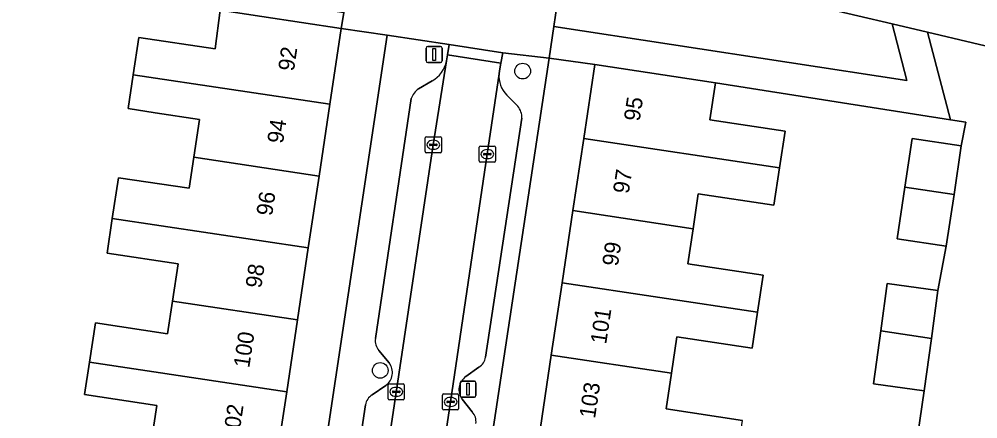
# Model space of a CAD drawing. Extents: x 163008 to 163854, y 382777 to 383982.
# Drawn here: x 163667.4 to 163727, y 383335.5 to 383360.4 of the extents above; entities that cross this region are included whole.
import ezdxf

# ---------------------------------------------------------------- set-up
doc = ezdxf.new("R2010")
doc.units = 0
for name, color, linetype in [('IMGEO_Boom', 7, 'Continuous'), ('IMGEO_Erf', 7, 'Continuous'), ('IMGEO_Groenvoorziening', 7, 'Continuous'), ('IMGEO_Kolk', 7, 'Continuous'), ('IMGEO_Lichtmast', 7, 'Continuous'), ('IMGEO_Pand', 7, 'Continuous'), ('IMGEO_Pand_nummerreeks', 7, 'Continuous'), ('IMGEO_Parkeervlak_open', 7, 'Continuous'), ('IMGEO_Rijbaan_lokaal_open', 7, 'Continuous'), ('IMGEO_Voetpad_open', 7, 'Continuous')]:
    doc.layers.add(name, color=color, linetype=linetype)

msp = doc.modelspace()

# ---------------------------------------------------------------- linework, layer by layer
at = {"layer": 'IMGEO_Boom'}
for centre in [(163698.71, 383357.12), (163689.853, 383338.492)]:
    msp.add_circle(centre, 0.489, dxfattribs=at)
at = {"layer": 'IMGEO_Erf'}
for points in [[(163675.587, 383333.862), (163675.954, 383336.31), (163671.469, 383336.983), (163671.773, 383339.008), (163672.139, 383341.453), (163676.629, 383340.779), (163676.933, 383342.807), (163677.281, 383345.129), (163672.868, 383345.791), (163673.191, 383347.943), (163673.572, 383350.484), (163677.969, 383349.825), (163678.259, 383351.756), (163678.614, 383354.117), (163675.862, 383354.53), (163674.176, 383354.783), (163674.493, 383356.895), (163674.841, 383359.212), (163679.579, 383358.505), (163679.889, 383360.907)], [(163694.406, 383298.88), (163695.093, 383303.463), (163695.767, 383307.959), (163696.442, 383312.456), (163697.116, 383316.954), (163697.791, 383321.452), (163698.465, 383325.95), (163699.14, 383330.447), (163699.814, 383334.944), (163700.489, 383339.443), (163701.163, 383343.94), (163701.838, 383348.438), (163702.512, 383352.936), (163703.2, 383357.522), (163700.353, 383357.923), (163684.056, 383250)], [(163723.266, 383334.372), (163723.687, 383337.224), (163720.53, 383337.65), (163720.977, 383340.955), (163721.374, 383343.9), (163724.531, 383343.474), (163725.054, 383346.225), (163721.99, 383346.685), (163722.473, 383349.907), (163722.926, 383352.926), (163725.99, 383352.466), (163726.274, 383353.941), (163725.324, 383354.091), (163710.692, 383356.399), (163710.345, 383354.09), (163715.032, 383353.387), (163714.689, 383351.102), (163714.339, 383348.768), (163709.628, 383349.475), (163709.304, 383347.313), (163708.975, 383345.123), (163713.67, 383344.418), (163713.323, 383342.108), (163712.987, 383339.87), (163708.305, 383340.573), (163707.966, 383338.316), (163707.633, 383336.095), (163712.372, 383335.384)]]:
    msp.add_lwpolyline(points, dxfattribs=at)
msp.add_lwpolyline([(163690.288, 383359.355), (163687.432, 383359.776), (163686.723, 383355.059), (163686.052, 383350.586), (163685.38, 383346.113), (163684.708, 383341.64), (163684.036, 383337.167), (163683.364, 383332.694), (163682.692, 383328.221), (163682.02, 383323.749), (163681.348, 383319.276), (163680.677, 383314.803), (163680.005, 383310.33), (163679.333, 383305.856), (163678.637, 383301.225), (163681.486, 383300.797)], close=True, dxfattribs=at)
at = {"layer": 'IMGEO_Groenvoorziening'}
for points in [[(163700.65, 383359.9), (163722.609, 383356.545), (163721.682, 383360.059), (163704.606, 383364.072), (163700.862, 383361.314)], [(163725.324, 383354.091), (163723.887, 383359.541), (163721.682, 383360.059), (163722.609, 383356.545), (163700.65, 383359.9), (163700.353, 383357.923), (163703.2, 383357.522), (163710.692, 383356.399)]]:
    msp.add_lwpolyline(points, close=True, dxfattribs=at)
at = {"layer": 'IMGEO_Kolk'}
for p, q in [((163692.727, 383353.033), (163693.579, 383353.033)), ((163692.652, 383352.107), (163692.652, 383352.959)), ((163692.911, 383352.527), (163692.911, 383352.539)), ((163693.349, 383352.49), (163692.951, 383352.49)), ((163692.954, 383352.576), (163693.352, 383352.576)), ((163693.14, 383352.813), (163693.165, 383352.813)), ((163693.395, 383352.539), (163693.395, 383352.527)), ((163693.653, 383352.959), (163693.653, 383352.107)), ((163696.087, 383352.453), (163696.939, 383352.453)), ((163693.579, 383352.033), (163692.727, 383352.033)), ((163693.163, 383352.253), (163693.138, 383352.253)), ((163696.012, 383351.527), (163696.012, 383352.379)), ((163696.271, 383351.947), (163696.271, 383351.959)), ((163696.709, 383351.91), (163696.311, 383351.91)), ((163696.314, 383351.996), (163696.712, 383351.996)), ((163696.5, 383352.233), (163696.525, 383352.233)), ((163696.755, 383351.959), (163696.755, 383351.947)), ((163697.013, 383352.379), (163697.013, 383351.527)), ((163696.939, 383351.453), (163696.087, 383351.453)), ((163696.523, 383351.673), (163696.498, 383351.673)), ((163690.348, 383336.733), (163690.348, 383337.585)), ((163690.423, 383337.659), (163691.275, 383337.659)), ((163691.349, 383337.585), (163691.349, 383336.733)), ((163690.607, 383337.153), (163690.607, 383337.165)), ((163691.045, 383337.116), (163690.647, 383337.116)), ((163690.65, 383337.202), (163691.048, 383337.202)), ((163690.836, 383337.439), (163690.861, 383337.439)), ((163691.091, 383337.165), (163691.091, 383337.153)), ((163693.728, 383336.108), (163693.728, 383336.96)), ((163693.803, 383337.034), (163694.655, 383337.034)), ((163694.729, 383336.96), (163694.729, 383336.108)), ((163691.275, 383336.659), (163690.423, 383336.659)), ((163690.859, 383336.879), (163690.834, 383336.879)), ((163693.987, 383336.528), (163693.987, 383336.54)), ((163694.425, 383336.491), (163694.027, 383336.491)), ((163694.03, 383336.577), (163694.428, 383336.577)), ((163694.216, 383336.814), (163694.241, 383336.814)), ((163694.471, 383336.54), (163694.471, 383336.528)), ((163694.655, 383336.034), (163693.803, 383336.034)), ((163694.239, 383336.254), (163694.214, 383336.254))]:
    msp.add_line(p, q, dxfattribs=at)
for points in [[(163692.727, 383353.033), (163693.579, 383353.033)], [(163692.652, 383352.107), (163692.652, 383352.959)], [(163693.653, 383352.959), (163693.653, 383352.107)], [(163696.087, 383352.453), (163696.939, 383352.453)], [(163693.579, 383352.033), (163692.727, 383352.033)], [(163696.012, 383351.527), (163696.012, 383352.379)], [(163697.013, 383352.379), (163697.013, 383351.527)], [(163696.939, 383351.453), (163696.087, 383351.453)], [(163690.348, 383336.733), (163690.348, 383337.585)], [(163690.423, 383337.659), (163691.275, 383337.659)], [(163691.349, 383337.585), (163691.349, 383336.733)], [(163693.728, 383336.108), (163693.728, 383336.96)], [(163693.803, 383337.034), (163694.655, 383337.034)], [(163694.729, 383336.96), (163694.729, 383336.108)], [(163691.275, 383336.659), (163690.423, 383336.659)], [(163694.655, 383336.034), (163693.803, 383336.034)]]:
    msp.add_lwpolyline(points, dxfattribs=at)
for centre, radius, start, end in [((163692.729, 383352.957), 0.0765, 91.55205, 178.44795), ((163692.729, 383352.957), 0.0765, 91.55205, 178.44795), ((163693.577, 383352.957), 0.0765, 1.55205, 88.44795), ((163693.577, 383352.957), 0.0765, 1.55205, 88.44795), ((163692.951, 383352.536), 0.0403, 85.87752, 175.75265), ((163692.948, 383352.526), 0.0366, 178.93798, 274.71019), ((163693.352, 383352.533), 0.043, 264.86636, 352.45326), ((163693.356, 383352.538), 0.0386, 1.73085, 96.63898), ((163696.089, 383352.377), 0.0765, 91.55205, 178.44795), ((163696.089, 383352.377), 0.0765, 91.55205, 178.44795), ((163696.937, 383352.377), 0.0765, 1.55205, 88.44795), ((163696.937, 383352.377), 0.0765, 1.55205, 88.44795), ((163692.729, 383352.109), 0.0765, 181.55205, 268.44795), ((163692.729, 383352.109), 0.0765, 181.55205, 268.44795), ((163693.577, 383352.109), 0.0765, 271.55205, 358.44795), ((163693.577, 383352.109), 0.0765, 271.55205, 358.44795), ((163696.311, 383351.956), 0.0403, 85.87752, 175.75265), ((163696.308, 383351.946), 0.0366, 178.93798, 274.71019), ((163696.712, 383351.953), 0.043, 264.86636, 352.45326), ((163696.716, 383351.958), 0.0386, 1.73085, 96.63898), ((163696.089, 383351.529), 0.0765, 181.55205, 268.44795), ((163696.089, 383351.529), 0.0765, 181.55205, 268.44795), ((163696.937, 383351.529), 0.0765, 271.55205, 358.44795), ((163696.937, 383351.529), 0.0765, 271.55205, 358.44795), ((163690.425, 383337.583), 0.0765, 91.55205, 178.44795), ((163690.425, 383337.583), 0.0765, 91.55205, 178.44795), ((163691.273, 383337.583), 0.0765, 1.55205, 88.44795), ((163691.273, 383337.583), 0.0765, 1.55205, 88.44795), ((163690.647, 383337.162), 0.0403, 85.87752, 175.75265), ((163690.644, 383337.152), 0.0366, 178.93798, 274.71019), ((163691.048, 383337.159), 0.043, 264.86636, 352.45326), ((163691.052, 383337.164), 0.0386, 1.73085, 96.63898), ((163693.805, 383336.958), 0.0765, 91.55205, 178.44795), ((163693.805, 383336.958), 0.0765, 91.55205, 178.44795), ((163694.653, 383336.958), 0.0765, 1.55205, 88.44795), ((163694.653, 383336.958), 0.0765, 1.55205, 88.44795), ((163690.425, 383336.735), 0.0765, 181.55205, 268.44795), ((163690.425, 383336.735), 0.0765, 181.55205, 268.44795), ((163691.273, 383336.735), 0.0765, 271.55205, 358.44795), ((163691.273, 383336.735), 0.0765, 271.55205, 358.44795), ((163694.027, 383336.537), 0.0403, 85.87752, 175.75265), ((163694.024, 383336.527), 0.0366, 178.93798, 274.71019), ((163694.428, 383336.534), 0.043, 264.86636, 352.45326), ((163694.432, 383336.539), 0.0386, 1.73085, 96.63898), ((163693.805, 383336.11), 0.0765, 181.55205, 268.44795), ((163693.805, 383336.11), 0.0765, 181.55205, 268.44795), ((163694.653, 383336.11), 0.0765, 271.55205, 358.44795), ((163694.653, 383336.11), 0.0765, 271.55205, 358.44795)]:
    msp.add_arc(centre, radius, start, end, dxfattribs=at)
for centre, major_axis, ratio, start_param, end_param in [((163693.139, 383352.533), (-0.387, 0.002), 0.722429, 4.712389, 7.853982), ((163693.164, 383352.533), (-0.39, 0.002), 0.717154, 1.570796, 4.712389), ((163696.499, 383351.953), (-0.387, 0.002), 0.722429, 4.712389, 7.853982), ((163696.524, 383351.953), (-0.39, 0.002), 0.717154, 1.570796, 4.712389), ((163690.835, 383337.159), (-0.387, 0.002), 0.722429, 4.712389, 7.853982), ((163690.86, 383337.159), (-0.39, 0.002), 0.717154, 1.570796, 4.712389), ((163694.215, 383336.534), (-0.387, 0.002), 0.722429, 4.712389, 7.853982), ((163694.24, 383336.534), (-0.39, 0.002), 0.717154, 1.570796, 4.712389)]:
    msp.add_ellipse(centre, major_axis=major_axis, ratio=ratio, start_param=start_param, end_param=end_param, dxfattribs=at)
at = {"layer": 'IMGEO_Lichtmast'}
for p, q in [((163692.709, 383357.753), (163692.709, 383358.553)), ((163692.709, 383358.553), (163692.709, 383357.753)), ((163692.809, 383358.653), (163693.599, 383358.653)), ((163693.599, 383358.653), (163692.809, 383358.653)), ((163693.699, 383358.553), (163693.699, 383357.753)), ((163693.699, 383357.753), (163693.699, 383358.553)), ((163693.599, 383357.653), (163692.809, 383357.653)), ((163692.809, 383357.653), (163693.599, 383357.653)), ((163694.816, 383336.924), (163694.816, 383337.724)), ((163694.816, 383337.724), (163694.816, 383336.924)), ((163694.916, 383337.824), (163695.706, 383337.824)), ((163695.706, 383337.824), (163694.916, 383337.824)), ((163695.806, 383337.724), (163695.806, 383336.924)), ((163695.806, 383336.924), (163695.806, 383337.724)), ((163695.706, 383336.824), (163694.916, 383336.824)), ((163694.916, 383336.824), (163695.706, 383336.824))]:
    msp.add_line(p, q, dxfattribs=at)
for points in [[(163693.129, 383358.528), (163693.279, 383358.528), (163693.279, 383357.778), (163693.129, 383357.778), (163693.129, 383358.528)], [(163695.236, 383337.699), (163695.386, 383337.699), (163695.386, 383336.949), (163695.236, 383336.949), (163695.236, 383337.699)]]:
    msp.add_lwpolyline(points, dxfattribs=at)
for centre, start, end in [((163692.809, 383358.553), 90, 180), ((163692.809, 383358.553), 90, 180), ((163693.599, 383358.553), 0, 90), ((163693.599, 383358.553), 360, 90), ((163692.809, 383357.753), 180, 270), ((163692.809, 383357.753), 180, 270), ((163693.599, 383357.753), 270, 0), ((163693.599, 383357.753), 270, 0), ((163694.916, 383337.724), 90, 180), ((163694.916, 383337.724), 90, 180), ((163695.706, 383337.724), 0, 90), ((163695.706, 383337.724), 360, 90), ((163694.916, 383336.924), 180, 270), ((163694.916, 383336.924), 180, 270), ((163695.706, 383336.924), 270, 0), ((163695.706, 383336.924), 270, 0)]:
    msp.add_arc(centre, 0.1, start, end, dxfattribs=at)
at = {"layer": 'IMGEO_Pand'}
for points in [[(163686.723, 383355.059), (163687.432, 383359.776), (163682.488, 383360.517), (163679.889, 383360.907), (163679.579, 383358.505), (163674.841, 383359.212), (163674.493, 383356.895)], [(163714.689, 383351.102), (163715.032, 383353.387), (163710.345, 383354.09), (163710.692, 383356.399), (163703.2, 383357.522), (163702.512, 383352.936)], [(163686.723, 383355.059), (163674.493, 383356.895), (163674.176, 383354.783), (163675.862, 383354.53), (163678.614, 383354.117), (163678.259, 383351.756), (163686.052, 383350.586)], [(163714.689, 383351.102), (163702.512, 383352.936), (163701.838, 383348.438), (163709.304, 383347.313), (163709.628, 383349.475), (163714.339, 383348.768)], [(163725.537, 383349.446), (163725.99, 383352.466), (163722.926, 383352.926), (163722.473, 383349.907)], [(163685.38, 383346.113), (163686.052, 383350.586), (163678.259, 383351.756), (163677.969, 383349.825), (163673.572, 383350.484), (163673.191, 383347.943)], [(163725.537, 383349.446), (163722.473, 383349.907), (163721.99, 383346.685), (163725.054, 383346.225)], [(163701.163, 383343.94), (163713.323, 383342.108), (163713.67, 383344.418), (163708.975, 383345.123), (163709.304, 383347.313), (163701.838, 383348.438)], [(163676.933, 383342.807), (163684.708, 383341.64), (163685.38, 383346.113), (163673.191, 383347.943), (163672.868, 383345.791), (163677.281, 383345.129)], [(163701.163, 383343.94), (163700.489, 383339.443), (163707.966, 383338.316), (163708.305, 383340.573), (163712.987, 383339.87), (163713.323, 383342.108)], [(163724.531, 383343.474), (163721.374, 383343.9), (163720.977, 383340.955), (163724.127, 383340.48)], [(163676.933, 383342.807), (163676.629, 383340.779), (163672.139, 383341.453), (163671.773, 383339.008), (163684.036, 383337.167), (163684.708, 383341.64)], [(163724.127, 383340.48), (163720.977, 383340.955), (163720.53, 383337.65), (163723.687, 383337.224)], [(163699.814, 383334.944), (163712.03, 383333.104), (163712.372, 383335.384), (163707.633, 383336.095), (163707.966, 383338.316), (163700.489, 383339.443)], [(163675.587, 383333.862), (163683.364, 383332.694), (163684.036, 383337.167), (163671.773, 383339.008), (163671.469, 383336.983), (163675.954, 383336.31)]]:
    msp.add_lwpolyline(points, close=True, dxfattribs=at)
at = {"layer": 'IMGEO_Parkeervlak_open'}
for points in [[(163687.172, 383312.556), (163687.665, 383315.891), (163693.154, 383352.529), (163693.969, 383357.75)], [(163697.241, 383356.956), (163696.512, 383351.957), (163694.229, 383336.538), (163690.545, 383312.009)], [(163693.073, 383356.505), (163692.232, 383356.023)], [(163691.778, 383355.407), (163689.549, 383340.478)], [(163698.407, 383354.931), (163697.72, 383355.631)], [(163696.403, 383339.319), (163698.659, 383354.191)], [(163689.773, 383339.726), (163690.408, 383338.956)], [(163695.181, 383338.104), (163695.992, 383338.692)], [(163690.19, 383337.559), (163689.354, 383336.974)], [(163688.928, 383336.351), (163685.8, 383315.505)], [(163695.572, 383335.913), (163694.941, 383336.697)]]:
    msp.add_lwpolyline(points, dxfattribs=at)
for centre, radius, start, end in [((163692.24, 383358.049), 1.754, 298.33473, 350.18175), ((163698.894, 383356.804), 1.66, 174.76266, 224.98814), ((163692.95, 383355.019), 1.234, 125.55003, 161.66858), ((163697.56, 383354.23), 1.1, 357.99247, 39.61911), ((163690.494, 383340.35), 0.953, 172.28314, 220.89153), ((163695.537, 383339.438), 0.874, 301.36154, 352.14858), ((163689.645, 383338.359), 0.968, 304.22491, 38.03629), ((163695.726, 383337.287), 0.982, 123.72066, 216.91914), ((163689.808, 383336.206), 0.892, 120.60438, 170.66791), ((163694.911, 383335.303), 0.899, 352.64505, 42.70086)]:
    msp.add_arc(centre, radius, start, end, dxfattribs=at)
at = {"layer": 'IMGEO_Rijbaan_lokaal_open'}
for points in [[(163697.358, 383357.62), (163697.476, 383358.249), (163694.133, 383358.769), (163694.031, 383358.138)], [(163690.545, 383312.009), (163694.229, 383336.538), (163696.512, 383351.957), (163697.241, 383356.956), (163697.266, 383357.129), (163697.358, 383357.62), (163694.031, 383358.138), (163693.969, 383357.75), (163693.154, 383352.529), (163687.665, 383315.891), (163687.172, 383312.556), (163687.105, 383312.188), (163690.5, 383311.664)]]:
    msp.add_lwpolyline(points, close=True, dxfattribs=at)
at = {"layer": 'IMGEO_Voetpad_open'}
for points in [[(163693.27, 383398.339), (163692.532, 383397.756), (163691.381, 383397.22), (163692.568, 383397.047), (163691.583, 383391.31), (163691.43, 383386.85), (163690.847, 383382.834), (163689.677, 383374.841), (163688.169, 383364.722), (163687.578, 383360.756), (163687.432, 383359.776), (163690.288, 383359.355), (163694.133, 383358.769), (163697.476, 383358.249), (163700.353, 383357.923), (163700.65, 383359.9), (163700.862, 383361.314), (163704.606, 383364.072), (163706.146, 383366.375)], [(163664.081, 383363.249), (163679.889, 383360.907), (163682.488, 383360.517), (163687.432, 383359.776), (163687.578, 383360.756), (163682.683, 383361.486), (163678.827, 383362.061), (163647.899, 383366.759)], [(163693.969, 383357.75), (163694.031, 383358.138), (163694.133, 383358.769), (163690.288, 383359.355), (163681.486, 383300.797), (163681.279, 383299.422), (163673.851, 383250), (163672.477, 383240.858), (163676.315, 383240.328), (163676.429, 383240.958), (163676.485, 383241.271)], [(163729.488, 383358.225), (163723.887, 383359.541), (163725.324, 383354.091), (163726.274, 383353.941), (163725.99, 383352.466), (163725.537, 383349.446), (163725.054, 383346.225), (163724.531, 383343.474), (163724.127, 383340.48), (163723.687, 383337.224), (163723.266, 383334.372)], [(163679.869, 383240.759), (163679.828, 383240.462), (163679.739, 383239.828), (163682.442, 383239.311), (163684.056, 383250), (163700.353, 383357.923)], [(163700.353, 383357.923), (163697.476, 383358.249), (163697.358, 383357.62), (163697.266, 383357.129), (163697.241, 383356.956)], [(163692.232, 383356.023), (163693.073, 383356.505)], [(163689.549, 383340.478), (163691.778, 383355.407)], [(163697.72, 383355.631), (163698.407, 383354.931)], [(163698.659, 383354.191), (163696.403, 383339.319)], [(163690.408, 383338.956), (163689.773, 383339.726)], [(163695.992, 383338.692), (163695.181, 383338.104)], [(163689.354, 383336.974), (163690.19, 383337.559)], [(163685.8, 383315.505), (163688.928, 383336.351)], [(163694.941, 383336.697), (163695.572, 383335.913)]]:
    msp.add_lwpolyline(points, dxfattribs=at)
msp.add_lwpolyline([(163775.252, 383350.11), (163753.411, 383355.265), (163750.811, 383355.873), (163727.513, 383361.317), (163727.402, 383360.841), (163723.74, 383361.698), (163723.85, 383362.173), (163706.46, 383366.291), (163706.146, 383366.375), (163704.606, 383364.072), (163721.682, 383360.059), (163723.887, 383359.541), (163729.488, 383358.225), (163774.855, 383347.564), (163780.535, 383346.259), (163787.416, 383344.602), (163789.972, 383344.247), (163790.026, 383344.468), (163789.591, 383344.614), (163791.701, 383351.323), (163789.027, 383351.896), (163787.56, 383347.183)], close=True, dxfattribs=at)
for centre, radius, start, end in [((163692.24, 383358.049), 1.754, 298.33473, 350.18175), ((163698.894, 383356.804), 1.66, 174.76266, 224.98814), ((163692.95, 383355.019), 1.234, 125.55003, 161.66858), ((163697.56, 383354.23), 1.1, 357.99247, 39.61911), ((163690.494, 383340.35), 0.953, 172.28314, 220.89153), ((163695.537, 383339.438), 0.874, 301.36154, 352.14858), ((163689.645, 383338.359), 0.968, 304.22491, 38.03629), ((163695.726, 383337.287), 0.982, 123.72066, 216.91914), ((163689.808, 383336.206), 0.892, 120.60438, 170.66791), ((163694.911, 383335.303), 0.899, 352.64505, 42.70086)]:
    msp.add_arc(centre, radius, start, end, dxfattribs=at)

# ---------------------------------------------------------------- texts
at = {"layer": 'IMGEO_Pand_nummerreeks'}
for s, rotation, p in [('92', 81.45741, (163684.479, 383357.078)), ('95', 81.47143, (163705.983, 383353.962)), ('94', 81.45741, (163683.802, 383352.577)), ('97', 81.47143, (163705.306, 383349.452)), ('96', 81.45741, (163683.126, 383348.073)), ('99', 81.47143, (163704.63, 383344.941)), ('98', 81.45741, (163682.45, 383343.572)), ('101', 81.47143, (163703.902, 383340.088)), ('100', 81.45741, (163681.705, 383338.614)), ('103', 81.47143, (163703.209, 383335.464)), ('102', 81.45741, (163681.027, 383334.104))]:
    msp.add_text(s, height=1, rotation=rotation, dxfattribs=at).set_placement(p)

doc.saveas('drawing.dxf')
